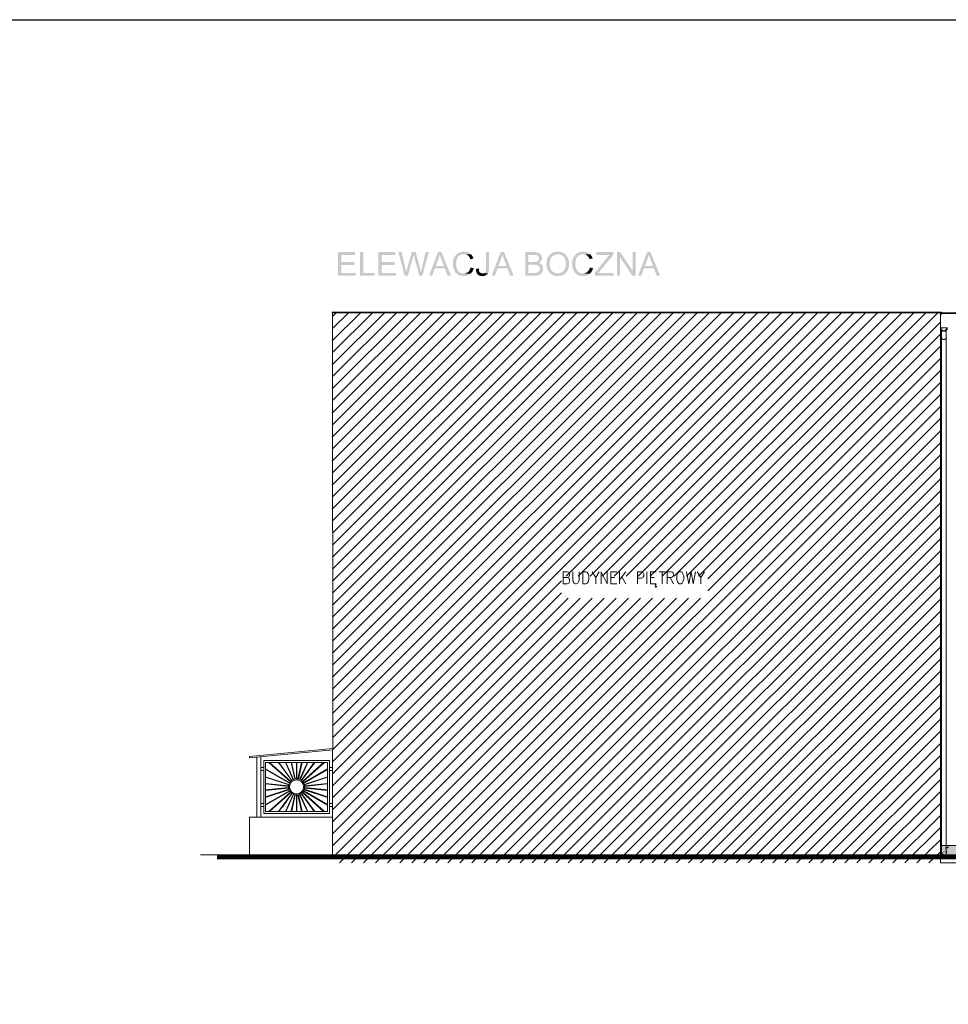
# Model space of a CAD drawing. Header units: millimetres. Extents: x -14047 to 49934, y -21523 to 14989.
# Tile 399 of 580: x 18636 to 20601, y 12149 to 14232. Entities that reach past the tile are written whole.
import ezdxf

# ---------------------------------------------------------------- set-up
doc = ezdxf.new("R2010")
doc.units = ezdxf.units.MM
doc.layers.get('Defpoints').update_dxf_attribs({"color": 252})
doc.layers.add('C00-00-00', color=7, linetype='Continuous')
for name, color, linetype, true_color in [('C76-76-76', 7, 'Continuous', 0x767676), ('C98-98-98', 7, 'Continuous', 0x989898), ('C9C-9C-9C', 7, 'Continuous', 0x9c9c9c)]:
    doc.layers.add(name, color=color, linetype=linetype, true_color=true_color)

msp = doc.modelspace()

# ---------------------------------------------------------------- hatches: boundary and pattern name
at = {"layer": 'C00-00-00'}
h = msp.add_hatch(color=256, dxfattribs=at)
h.dxf.hatch_style = 2
h.paths.add_polyline_path([(19345.811, 13740.577), (19309.828, 13740.577), (19309.828, 13690.624), (19347.081, 13690.624), (19347.081, 13696.551), (19316.601, 13696.551), (19316.601, 13713.484), (19344.118, 13713.484), (19344.118, 13719.411), (19316.601, 13719.411), (19316.601, 13734.651), (19345.811, 13734.651)])
h = msp.add_hatch(color=256, dxfattribs=at)
h.dxf.hatch_style = 2
h.paths.add_polyline_path([(19363.168, 13740.577), (19356.394, 13740.577), (19356.394, 13690.624), (19387.721, 13690.624), (19387.721, 13696.551), (19363.168, 13696.551)])
h = msp.add_hatch(color=256, dxfattribs=at)
h.dxf.hatch_style = 2
h.paths.add_polyline_path([(19431.324, 13740.577), (19395.341, 13740.577), (19395.341, 13690.624), (19432.594, 13690.624), (19432.594, 13696.551), (19402.114, 13696.551), (19402.114, 13713.484), (19429.631, 13713.484), (19429.631, 13719.411), (19402.114, 13719.411), (19402.114, 13734.651), (19431.324, 13734.651)])
h = msp.add_hatch(color=256, dxfattribs=at)
h.dxf.hatch_style = 2
h.paths.add_polyline_path([(19444.448, 13740.577), (19437.674, 13740.577), (19450.798, 13690.624), (19454.184, 13697.821), (19454.184, 13698.244), (19453.761, 13699.514), (19453.761, 13701.207), (19453.338, 13702.477), (19452.914, 13703.747), (19452.914, 13705.017), (19452.491, 13706.287), (19452.068, 13707.981)])
h = msp.add_hatch(color=256, dxfattribs=at)
h.dxf.hatch_style = 2
h.paths.add_polyline_path([(19474.081, 13740.577), (19466.038, 13740.577), (19456.301, 13706.711), (19456.301, 13705.864), (19455.878, 13704.594), (19455.454, 13703.324), (19455.031, 13701.631), (19454.608, 13699.937), (19454.184, 13697.821), (19450.798, 13690.624), (19457.571, 13690.624), (19468.154, 13728.724), (19468.578, 13729.147), (19468.578, 13730.417), (19469.001, 13731.687), (19469.424, 13732.957), (19469.848, 13734.651)])
h = msp.add_hatch(color=256, dxfattribs=at)
h.dxf.hatch_style = 2
h.paths.add_polyline_path([(19474.081, 13740.577), (19469.848, 13734.651), (19469.848, 13733.381), (19470.271, 13732.534), (19470.694, 13730.841), (19471.541, 13728.724), (19481.701, 13690.624), (19485.088, 13697.821), (19484.664, 13699.091), (19484.664, 13700.361), (19484.241, 13701.631), (19484.241, 13702.901), (19483.818, 13704.171), (19483.394, 13705.441), (19483.394, 13706.711), (19482.971, 13708.404), (19482.548, 13709.674), (19482.124, 13710.944), (19481.701, 13712.637), (19481.701, 13713.907), (19481.278, 13715.177)])
h = msp.add_hatch(color=256, dxfattribs=at)
h.dxf.hatch_style = 2
h.paths.add_polyline_path([(19502.021, 13740.577), (19495.248, 13740.577), (19487.628, 13708.404), (19487.204, 13707.134), (19486.781, 13705.441), (19486.358, 13704.171), (19485.934, 13702.477), (19485.934, 13701.207), (19485.511, 13699.937), (19485.088, 13698.667), (19485.088, 13697.821), (19481.701, 13690.624), (19488.474, 13690.624)])
h = msp.add_hatch(color=256, dxfattribs=at)
h.dxf.hatch_style = 2
h.paths.add_polyline_path([(19528.691, 13740.577), (19521.494, 13740.577), (19502.444, 13690.624), (19509.218, 13690.624), (19514.721, 13705.864), (19535.888, 13705.864), (19516.838, 13711.367), (19522.341, 13725.761), (19522.341, 13726.184), (19522.764, 13727.454), (19523.188, 13728.724), (19523.611, 13729.994), (19524.034, 13731.264), (19524.458, 13732.534), (19524.881, 13734.227), (19524.881, 13735.497)])
h = msp.add_hatch(color=256, dxfattribs=at)
h.dxf.hatch_style = 2
h.paths.add_polyline_path([(19528.691, 13740.577), (19524.881, 13735.497), (19525.304, 13734.227), (19525.728, 13733.381), (19526.151, 13732.111), (19526.574, 13730.841), (19526.998, 13729.571), (19527.421, 13727.877), (19527.844, 13726.607), (19528.691, 13724.914), (19533.771, 13711.367), (19516.838, 13711.367), (19535.888, 13705.864), (19541.814, 13690.624), (19549.011, 13690.624)])
h = msp.add_hatch(color=256, dxfattribs=at)
h.dxf.hatch_style = 2
h.paths.add_polyline_path([(19576.528, 13741.424), (19573.564, 13741.424), (19571.871, 13741.001), (19570.601, 13741.001), (19569.331, 13740.577), (19568.061, 13740.154), (19566.791, 13739.731), (19565.521, 13739.307), (19564.251, 13738.461), (19562.981, 13737.614), (19562.134, 13736.767), (19560.864, 13735.921), (19560.018, 13735.074), (19559.171, 13734.227), (19558.324, 13733.381), (19557.478, 13732.111), (19556.631, 13730.841), (19555.784, 13729.571), (19555.361, 13728.301), (19554.938, 13727.031), (19554.514, 13725.761), (19554.091, 13724.491), (19553.668, 13723.221), (19553.244, 13721.951), (19553.244, 13720.257), (19552.821, 13718.987), (19552.821, 13713.061), (19553.244, 13711.791), (19553.244, 13710.521), (19553.668, 13709.251), (19553.668, 13707.557), (19554.091, 13706.287), (19554.514, 13705.017), (19554.938, 13703.747), (19555.784, 13702.477), (19556.208, 13701.207), (19557.054, 13699.937), (19557.478, 13698.667), (19558.324, 13697.397), (19559.171, 13696.551), (19560.018, 13695.704), (19561.288, 13694.857), (19562.134, 13694.011), (19563.404, 13693.164), (19564.251, 13692.317), (19565.521, 13691.894), (19566.791, 13691.471), (19567.638, 13691.047), (19568.908, 13690.624), (19570.601, 13690.201), (19571.871, 13690.201), (19573.141, 13689.777), (19578.644, 13689.777), (19579.914, 13690.201), (19581.184, 13690.201), (19582.454, 13690.624), (19583.724, 13691.047), (19584.994, 13691.471), (19586.264, 13691.894), (19587.534, 13692.741), (19588.804, 13693.164), (19589.651, 13694.011), (19590.498, 13694.857), (19575.681, 13695.281), (19575.258, 13695.281), (19573.988, 13695.704), (19572.294, 13695.704), (19571.024, 13696.127), (19569.754, 13696.551), (19568.484, 13696.974), (19567.214, 13697.821), (19566.368, 13698.244), (19565.521, 13699.091), (19564.674, 13700.361), (19563.828, 13701.207), (19562.981, 13702.477), (19562.134, 13703.747), (19561.711, 13705.017), (19561.288, 13706.287), (19560.864, 13707.557), (19560.441, 13708.827), (19560.018, 13710.097), (19560.018, 13713.061), (19559.594, 13714.331), (19559.594, 13716.024), (19559.594, 13717.717), (19560.018, 13718.987), (19560.018, 13720.257), (19560.441, 13721.527), (19560.441, 13722.797), (19560.864, 13724.491), (19561.288, 13725.761), (19561.711, 13726.607), (19562.134, 13727.877), (19562.981, 13729.147), (19563.828, 13730.417), (19564.674, 13731.264), (19565.521, 13732.111), (19566.791, 13732.957), (19567.214, 13733.381), (19568.484, 13734.227), (19569.331, 13734.651), (19570.601, 13735.074), (19571.871, 13735.497), (19573.564, 13735.497), (19574.834, 13735.921), (19591.344, 13735.921), (19590.074, 13736.767), (19589.228, 13737.614), (19588.381, 13738.461), (19587.111, 13738.884), (19585.841, 13739.731), (19584.994, 13740.154), (19583.724, 13740.577), (19582.031, 13741.001), (19580.761, 13741.001), (19579.491, 13741.424), (19578.221, 13741.424)])
h = msp.add_hatch(color=256, dxfattribs=at)
h.dxf.hatch_style = 2
h.paths.add_polyline_path([(19591.344, 13735.921), (19576.528, 13735.921), (19576.951, 13735.921), (19578.644, 13735.497), (19579.914, 13735.497), (19581.184, 13735.074), (19582.454, 13734.651), (19583.724, 13734.227), (19584.571, 13733.381), (19585.418, 13732.534), (19586.264, 13731.687), (19587.111, 13730.841), (19587.958, 13729.571), (19588.804, 13728.301), (19589.228, 13727.031), (19589.651, 13725.337), (19596.424, 13727.031), (19596.001, 13727.877), (19595.578, 13729.147), (19595.154, 13730.417), (19594.308, 13731.687), (19593.461, 13732.957), (19593.038, 13733.804), (19592.191, 13735.074)])
h = msp.add_hatch(color=256, dxfattribs=at)
h.dxf.hatch_style = 2
h.paths.add_polyline_path([(19629.444, 13740.577), (19622.671, 13740.577), (19622.671, 13702.054), (19622.248, 13700.784), (19621.824, 13699.937), (19621.401, 13698.667), (19620.554, 13697.821), (19619.708, 13696.974), (19619.284, 13696.551), (19618.014, 13696.127), (19616.744, 13695.704), (19615.051, 13695.704), (19627.328, 13695.704), (19627.751, 13696.974), (19628.174, 13698.244), (19628.598, 13699.091), (19629.021, 13700.361), (19629.021, 13703.324), (19629.444, 13705.017), (19629.444, 13706.711)])
h = msp.add_hatch(color=256, dxfattribs=at)
h.dxf.hatch_style = 2
h.paths.add_polyline_path([(19661.194, 13740.577), (19653.998, 13740.577), (19634.948, 13690.624), (19641.721, 13690.624), (19647.224, 13705.864), (19668.391, 13705.864), (19649.341, 13711.367), (19654.844, 13725.761), (19654.844, 13726.184), (19655.268, 13727.454), (19655.691, 13728.724), (19656.114, 13729.994), (19656.538, 13731.264), (19656.961, 13732.534), (19657.384, 13734.227), (19657.384, 13735.497)])
h = msp.add_hatch(color=256, dxfattribs=at)
h.dxf.hatch_style = 2
h.paths.add_polyline_path([(19661.194, 13740.577), (19657.384, 13735.497), (19657.808, 13734.227), (19658.231, 13733.381), (19658.654, 13732.111), (19659.078, 13730.841), (19659.501, 13729.571), (19659.924, 13727.877), (19660.348, 13726.607), (19661.194, 13724.914), (19666.274, 13711.367), (19649.341, 13711.367), (19668.391, 13705.864), (19674.318, 13690.624), (19681.514, 13690.624)])
h = msp.add_hatch(color=256, dxfattribs=at)
h.dxf.hatch_style = 2
h.paths.add_polyline_path([(19724.694, 13740.577), (19706.068, 13740.577), (19706.068, 13690.624), (19729.351, 13690.624), (19731.044, 13691.047), (19731.891, 13691.047), (19733.161, 13691.471), (19734.008, 13691.471), (19735.278, 13691.894), (19736.548, 13692.741), (19737.818, 13693.164), (19738.664, 13694.011), (19739.088, 13694.011), (19739.934, 13695.281), (19740.781, 13696.127), (19712.841, 13696.551), (19712.841, 13713.907), (19740.358, 13713.907), (19739.511, 13714.754), (19738.241, 13715.601), (19736.971, 13716.024), (19735.701, 13716.871), (19734.431, 13717.294), (19734.854, 13717.294), (19736.124, 13718.141), (19736.971, 13718.987), (19712.841, 13719.834), (19712.841, 13734.651), (19739.088, 13734.651), (19738.241, 13735.921), (19737.394, 13736.767), (19736.548, 13737.614), (19735.278, 13738.461), (19734.008, 13739.307), (19733.161, 13739.307), (19731.891, 13739.731), (19730.621, 13740.154), (19729.351, 13740.154), (19728.081, 13740.577), (19726.388, 13740.577)])
h = msp.add_hatch(color=256, dxfattribs=at)
h.dxf.hatch_style = 2
h.paths.add_polyline_path([(19739.088, 13734.651), (19722.578, 13734.651), (19728.504, 13734.651), (19729.351, 13734.227), (19730.198, 13734.227), (19730.621, 13733.804), (19731.891, 13733.381), (19732.738, 13732.534), (19733.584, 13731.264), (19734.008, 13730.841), (19734.431, 13729.994), (19734.854, 13728.301), (19734.854, 13724.914), (19734.431, 13723.644), (19733.584, 13722.797), (19733.161, 13722.374), (19732.314, 13721.527), (19731.044, 13720.681), (19729.774, 13720.257), (19729.351, 13720.257), (19728.081, 13719.834), (19712.841, 13719.834), (19736.971, 13718.987), (19738.241, 13719.834), (19739.088, 13720.681), (19739.511, 13721.951), (19740.358, 13722.797), (19740.781, 13724.067), (19741.204, 13725.337), (19741.204, 13726.607), (19741.628, 13727.877), (19741.204, 13729.147), (19741.204, 13730.841), (19740.781, 13732.111), (19740.358, 13733.381), (19739.511, 13734.651)])
h = msp.add_hatch(color=256, dxfattribs=at)
h.dxf.hatch_style = 2
h.paths.add_polyline_path([(19759.408, 13736.344), (19758.561, 13735.497), (19757.714, 13734.651), (19757.291, 13733.804), (19756.444, 13732.957), (19755.598, 13732.111), (19754.751, 13730.841), (19754.328, 13729.994), (19753.481, 13728.724), (19753.058, 13727.454), (19752.634, 13726.184), (19752.211, 13724.914), (19751.788, 13723.644), (19751.788, 13722.374), (19751.364, 13721.104), (19751.364, 13719.411), (19750.941, 13718.141), (19750.941, 13711.791), (19751.364, 13710.521), (19751.364, 13708.827), (19751.788, 13707.557), (19752.211, 13706.287), (19752.634, 13705.017), (19753.058, 13703.747), (19753.904, 13702.477), (19753.904, 13702.054), (19754.751, 13700.784), (19755.174, 13699.937), (19756.021, 13698.667), (19756.868, 13697.397), (19758.138, 13696.551), (19758.984, 13695.704), (19759.831, 13694.857), (19774.648, 13695.281), (19773.378, 13695.704), (19771.684, 13695.704), (19770.414, 13696.127), (19769.144, 13696.127), (19767.874, 13696.974), (19767.028, 13697.397), (19765.758, 13697.821), (19764.488, 13698.667), (19763.641, 13699.514), (19762.794, 13700.784), (19762.371, 13701.207), (19761.524, 13702.054), (19760.678, 13702.901), (19760.254, 13704.171), (19759.408, 13705.017), (19758.984, 13706.287), (19758.561, 13707.557), (19758.561, 13708.827), (19758.138, 13710.521), (19757.714, 13711.791), (19757.714, 13718.141), (19758.138, 13719.411), (19758.138, 13721.104), (19758.561, 13722.374), (19758.984, 13723.644), (19759.408, 13724.914), (19759.831, 13726.184), (19760.254, 13727.454), (19760.678, 13728.301), (19761.524, 13729.147), (19761.948, 13730.417), (19762.794, 13730.841), (19763.641, 13731.687), (19764.911, 13732.534), (19765.758, 13733.381), (19767.028, 13734.227), (19768.298, 13734.651), (19769.568, 13735.074), (19770.838, 13735.497), (19772.108, 13735.497), (19773.378, 13735.921), (19775.071, 13735.921)])
h = msp.add_hatch(color=256, dxfattribs=at)
h.dxf.hatch_style = 2
h.paths.add_polyline_path([(19775.071, 13741.424), (19771.684, 13741.424), (19770.414, 13741.001), (19769.144, 13741.001), (19767.451, 13740.577), (19766.181, 13740.154), (19765.334, 13739.731), (19764.064, 13739.307), (19762.794, 13738.461), (19761.524, 13738.037), (19760.678, 13737.191), (19759.408, 13736.344), (19775.071, 13735.921), (19776.341, 13735.921), (19777.611, 13735.497), (19778.881, 13735.497), (19780.151, 13735.074), (19781.421, 13734.651), (19782.691, 13733.804), (19783.961, 13733.381), (19784.808, 13732.534), (19786.078, 13731.687), (19786.924, 13730.841), (19787.771, 13729.994), (19788.618, 13728.724), (19789.041, 13727.454), (19789.888, 13726.184), (19790.311, 13725.337), (19790.734, 13724.067), (19791.158, 13722.797), (19791.581, 13721.527), (19791.581, 13719.834), (19792.004, 13718.564), (19792.004, 13712.637), (19791.581, 13711.367), (19791.581, 13709.674), (19791.158, 13708.404), (19790.734, 13707.134), (19790.311, 13705.864), (19789.888, 13704.594), (19789.464, 13703.747), (19788.618, 13702.477), (19787.771, 13701.631), (19786.924, 13700.784), (19786.924, 13700.361), (19786.078, 13699.514), (19784.808, 13698.667), (19783.961, 13697.821), (19782.691, 13697.397), (19781.421, 13696.551), (19780.151, 13696.127), (19778.881, 13695.704), (19777.611, 13695.704), (19776.341, 13695.281), (19774.648, 13695.281), (19759.831, 13694.857), (19761.101, 13694.011), (19762.371, 13693.164), (19762.794, 13692.741), (19764.064, 13692.317), (19765.334, 13691.471), (19766.604, 13691.047), (19767.874, 13690.624), (19769.144, 13690.201), (19770.414, 13690.201), (19772.108, 13689.777), (19778.034, 13689.777), (19779.304, 13690.201), (19780.574, 13690.624), (19781.844, 13690.624), (19783.114, 13691.047), (19784.384, 13691.471), (19785.654, 13692.317), (19786.924, 13692.741), (19787.348, 13693.164), (19788.618, 13694.011), (19789.464, 13694.434), (19790.734, 13695.281), (19791.581, 13696.551), (19792.428, 13697.397), (19793.274, 13698.244), (19794.121, 13699.514), (19794.968, 13700.784), (19795.814, 13702.054), (19796.238, 13703.324), (19797.084, 13704.594), (19797.508, 13705.864), (19797.508, 13707.134), (19797.931, 13708.404), (19798.354, 13709.674), (19798.354, 13711.367), (19798.778, 13712.637), (19798.778, 13715.601), (19798.778, 13718.564), (19798.354, 13719.834), (19798.354, 13721.527), (19797.931, 13722.797), (19797.508, 13724.067), (19797.508, 13725.337), (19797.084, 13726.607), (19796.238, 13727.877), (19795.814, 13729.147), (19795.814, 13729.571), (19794.968, 13730.417), (19794.121, 13731.687), (19793.274, 13732.957), (19792.428, 13733.804), (19791.581, 13735.074), (19790.734, 13735.921), (19789.464, 13736.767), (19788.618, 13737.614), (19787.348, 13738.037), (19786.924, 13738.461), (19785.654, 13739.307), (19784.384, 13739.731), (19783.114, 13740.154), (19781.844, 13740.577), (19780.574, 13741.001), (19779.304, 13741.001), (19777.611, 13741.424), (19776.341, 13741.424)])
h = msp.add_hatch(color=256, dxfattribs=at)
h.dxf.hatch_style = 2
h.paths.add_polyline_path([(19828.834, 13741.424), (19825.871, 13741.424), (19824.178, 13741.001), (19822.908, 13741.001), (19821.638, 13740.577), (19820.368, 13740.154), (19819.098, 13739.731), (19817.828, 13739.307), (19816.558, 13738.461), (19815.288, 13737.614), (19814.441, 13736.767), (19813.171, 13735.921), (19812.324, 13735.074), (19811.478, 13734.227), (19810.631, 13733.381), (19809.784, 13732.111), (19808.938, 13730.841), (19808.091, 13729.571), (19807.668, 13728.301), (19807.244, 13727.031), (19806.821, 13725.761), (19806.398, 13724.491), (19805.974, 13723.221), (19805.551, 13721.951), (19805.551, 13720.257), (19805.128, 13718.987), (19805.128, 13713.061), (19805.551, 13711.791), (19805.551, 13710.521), (19805.974, 13709.251), (19805.974, 13707.557), (19806.398, 13706.287), (19806.821, 13705.017), (19807.244, 13703.747), (19808.091, 13702.477), (19808.514, 13701.207), (19809.361, 13699.937), (19809.784, 13698.667), (19810.631, 13697.397), (19811.478, 13696.551), (19812.324, 13695.704), (19813.594, 13694.857), (19814.441, 13694.011), (19815.711, 13693.164), (19816.558, 13692.317), (19817.828, 13691.894), (19819.098, 13691.471), (19819.944, 13691.047), (19821.214, 13690.624), (19822.908, 13690.201), (19824.178, 13690.201), (19825.448, 13689.777), (19830.951, 13689.777), (19832.221, 13690.201), (19833.491, 13690.201), (19834.761, 13690.624), (19836.031, 13691.047), (19837.301, 13691.471), (19838.571, 13691.894), (19839.841, 13692.741), (19841.111, 13693.164), (19841.958, 13694.011), (19842.804, 13694.857), (19827.988, 13695.281), (19827.564, 13695.281), (19826.294, 13695.704), (19824.601, 13695.704), (19823.331, 13696.127), (19822.061, 13696.551), (19820.791, 13696.974), (19819.521, 13697.821), (19818.674, 13698.244), (19817.828, 13699.091), (19816.981, 13700.361), (19816.134, 13701.207), (19815.288, 13702.477), (19814.441, 13703.747), (19814.018, 13705.017), (19813.594, 13706.287), (19813.171, 13707.557), (19812.748, 13708.827), (19812.324, 13710.097), (19812.324, 13713.061), (19811.901, 13714.331), (19811.901, 13716.024), (19811.901, 13717.717), (19812.324, 13718.987), (19812.324, 13720.257), (19812.748, 13721.527), (19812.748, 13722.797), (19813.171, 13724.491), (19813.594, 13725.761), (19814.018, 13726.607), (19814.441, 13727.877), (19815.288, 13729.147), (19816.134, 13730.417), (19816.981, 13731.264), (19817.828, 13732.111), (19819.098, 13732.957), (19819.521, 13733.381), (19820.791, 13734.227), (19821.638, 13734.651), (19822.908, 13735.074), (19824.178, 13735.497), (19825.871, 13735.497), (19827.141, 13735.921), (19843.651, 13735.921), (19842.381, 13736.767), (19841.534, 13737.614), (19840.688, 13738.461), (19839.418, 13738.884), (19838.148, 13739.731), (19837.301, 13740.154), (19836.031, 13740.577), (19834.338, 13741.001), (19833.068, 13741.001), (19831.798, 13741.424), (19830.528, 13741.424)])
h = msp.add_hatch(color=256, dxfattribs=at)
h.dxf.hatch_style = 2
h.paths.add_polyline_path([(19843.651, 13735.921), (19828.834, 13735.921), (19829.258, 13735.921), (19830.951, 13735.497), (19832.221, 13735.497), (19833.491, 13735.074), (19834.761, 13734.651), (19836.031, 13734.227), (19836.878, 13733.381), (19837.724, 13732.534), (19838.571, 13731.687), (19839.418, 13730.841), (19840.264, 13729.571), (19841.111, 13728.301), (19841.534, 13727.031), (19841.958, 13725.337), (19848.731, 13727.031), (19848.308, 13727.877), (19847.884, 13729.147), (19847.461, 13730.417), (19846.614, 13731.687), (19845.768, 13732.957), (19845.344, 13733.804), (19844.498, 13735.074)])
h = msp.add_hatch(color=256, dxfattribs=at)
h.dxf.hatch_style = 2
h.paths.add_polyline_path([(19892.334, 13740.577), (19856.351, 13740.577), (19856.351, 13734.651), (19884.291, 13734.651), (19883.868, 13734.227), (19883.021, 13732.957), (19881.751, 13732.111), (19880.904, 13731.264), (19880.058, 13729.994), (19879.211, 13728.724), (19853.388, 13696.974), (19853.388, 13690.624), (19893.181, 13690.624), (19893.181, 13696.551), (19861.008, 13696.551), (19863.971, 13699.937), (19892.334, 13734.651)])
h = msp.add_hatch(color=256, dxfattribs=at)
h.dxf.hatch_style = 2
h.paths.add_polyline_path([(19906.728, 13740.577), (19899.954, 13740.577), (19899.954, 13690.624), (19906.304, 13690.624), (19906.304, 13729.994)])
h = msp.add_hatch(color=256, dxfattribs=at)
h.dxf.hatch_style = 2
h.paths.add_polyline_path([(19906.728, 13740.577), (19906.304, 13729.994), (19932.551, 13690.624), (19932.974, 13701.207)])
h = msp.add_hatch(color=256, dxfattribs=at)
h.dxf.hatch_style = 2
h.paths.add_polyline_path([(19939.324, 13740.577), (19932.974, 13740.577), (19932.974, 13701.207), (19932.551, 13690.624), (19939.324, 13690.624)])
h = msp.add_hatch(color=256, dxfattribs=at)
h.dxf.hatch_style = 2
h.paths.add_polyline_path([(19971.074, 13740.577), (19963.878, 13740.577), (19944.828, 13690.624), (19951.601, 13690.624), (19957.104, 13705.864), (19978.271, 13705.864), (19959.221, 13711.367), (19964.724, 13725.761), (19964.724, 13726.184), (19965.148, 13727.454), (19965.571, 13728.724), (19965.994, 13729.994), (19966.418, 13731.264), (19966.841, 13732.534), (19967.264, 13734.227), (19967.264, 13735.497)])
h = msp.add_hatch(color=256, dxfattribs=at)
h.dxf.hatch_style = 2
h.paths.add_polyline_path([(19971.074, 13740.577), (19967.264, 13735.497), (19967.688, 13734.227), (19968.111, 13733.381), (19968.534, 13732.111), (19968.958, 13730.841), (19969.381, 13729.571), (19969.804, 13727.877), (19970.228, 13726.607), (19971.074, 13724.914), (19976.154, 13711.367), (19959.221, 13711.367), (19978.271, 13705.864), (19984.198, 13690.624), (19991.394, 13690.624)])
h = msp.add_hatch(color=256, dxfattribs=at)
h.dxf.hatch_style = 2
h.paths.add_polyline_path([(19740.358, 13713.907), (19724.271, 13713.907), (19725.118, 13713.907), (19726.388, 13713.484), (19729.351, 13713.484), (19730.621, 13713.061), (19731.468, 13713.061), (19732.314, 13712.637), (19733.584, 13711.791), (19734.854, 13710.944), (19735.701, 13710.097), (19736.124, 13709.251), (19736.548, 13707.981), (19736.971, 13706.711), (19736.971, 13705.017), (19736.971, 13703.324), (19736.548, 13702.054), (19736.124, 13700.784), (19735.278, 13699.937), (19734.431, 13699.091), (19733.584, 13698.244), (19732.314, 13697.397), (19731.044, 13696.974), (19729.774, 13696.974), (19729.351, 13696.551), (19712.841, 13696.551), (19740.781, 13696.127), (19741.628, 13697.397), (19742.474, 13698.667), (19742.898, 13699.514), (19743.321, 13701.207), (19743.744, 13702.477), (19743.744, 13707.981), (19743.321, 13709.251), (19742.898, 13710.521), (19742.051, 13711.791), (19741.628, 13712.637), (19741.204, 13713.061)])
h = msp.add_hatch(color=256, dxfattribs=at)
h.dxf.hatch_style = 2
h.paths.add_polyline_path([(19590.498, 13707.981), (19590.074, 13706.287), (19589.651, 13705.017), (19589.228, 13703.747), (19588.381, 13702.477), (19587.958, 13701.631), (19587.111, 13700.361), (19586.264, 13699.514), (19585.418, 13698.667), (19584.994, 13698.244), (19583.724, 13697.397), (19582.454, 13696.974), (19581.184, 13696.551), (19579.914, 13696.127), (19578.644, 13695.704), (19577.374, 13695.281), (19575.681, 13695.281), (19590.498, 13694.857), (19591.344, 13695.704), (19592.191, 13696.551), (19593.038, 13697.397), (19593.884, 13698.667), (19594.308, 13699.937), (19595.154, 13700.784), (19595.578, 13702.477), (19596.424, 13703.747), (19596.848, 13705.017), (19597.271, 13706.287)])
h = msp.add_hatch(color=256, dxfattribs=at)
h.dxf.hatch_style = 2
h.paths.add_polyline_path([(19607.854, 13705.441), (19601.928, 13705.017), (19601.928, 13700.361), (19602.351, 13699.091), (19602.774, 13697.821), (19603.198, 13696.551), (19603.621, 13695.281), (19604.468, 13694.434), (19605.314, 13693.587), (19605.314, 13693.164), (19606.161, 13692.317), (19607.431, 13691.894), (19608.278, 13691.047), (19609.548, 13690.624), (19610.818, 13690.201), (19612.088, 13690.201), (19613.781, 13689.777), (19618.014, 13689.777), (19619.284, 13690.201), (19620.554, 13690.624), (19621.824, 13691.047), (19623.094, 13691.471), (19623.518, 13691.894), (19624.364, 13692.741), (19625.634, 13693.587), (19626.481, 13694.434), (19627.328, 13695.704), (19613.358, 13695.704), (19612.088, 13696.127), (19610.818, 13696.974), (19609.971, 13697.821), (19609.124, 13698.667), (19608.701, 13699.514), (19608.278, 13700.784), (19608.278, 13702.054), (19607.854, 13703.747)])
h = msp.add_hatch(color=256, dxfattribs=at)
h.dxf.hatch_style = 2
h.paths.add_polyline_path([(19842.804, 13707.981), (19842.381, 13706.287), (19841.958, 13705.017), (19841.534, 13703.747), (19840.688, 13702.477), (19840.264, 13701.631), (19839.418, 13700.361), (19838.571, 13699.514), (19837.724, 13698.667), (19837.301, 13698.244), (19836.031, 13697.397), (19834.761, 13696.974), (19833.491, 13696.551), (19832.221, 13696.127), (19830.951, 13695.704), (19829.681, 13695.281), (19827.988, 13695.281), (19842.804, 13694.857), (19843.651, 13695.704), (19844.498, 13696.551), (19845.344, 13697.397), (19846.191, 13698.667), (19846.614, 13699.937), (19847.461, 13700.784), (19847.884, 13702.477), (19848.731, 13703.747), (19849.154, 13705.017), (19849.578, 13706.287)])
at = {"layer": 'C9C-9C-9C'}
h = msp.add_hatch(color=256, dxfattribs=at)
h.dxf.hatch_style = 2
h.paths.add_polyline_path([(20584.484, 12484.547), (22216.434, 12464.651), (20584.484, 12464.651)])
h = msp.add_hatch(color=256, dxfattribs=at)
h.dxf.hatch_style = 2
h.paths.add_polyline_path([(20584.484, 12484.547), (22216.434, 12484.547), (22216.434, 12464.651)])

# ---------------------------------------------------------------- linework, layer by layer
at = {"layer": 'C00-00-00', "lineweight": 0}
for points in [[(19298.398, 13613.154), (19298.821, 12687.324)], [(20584.484, 12447.717), (20584.484, 13611.884), (19298.398, 13611.884)], [(20584.484, 13580.134), (20599.301, 13580.134)], [(20584.484, 13580.134), (20584.908, 13577.171), (20586.601, 13575.054), (20588.718, 13573.361), (20591.681, 13572.937), (20594.644, 13573.361), (20596.761, 13575.054), (20598.454, 13577.171), (20598.878, 13580.134)], [(20585.331, 13580.134), (20585.754, 13577.171), (20587.871, 13575.054), (20590.411, 13573.784), (20592.951, 13573.784), (20595.491, 13575.054), (20597.608, 13577.171), (20598.031, 13580.134)], [(20586.601, 13574.631), (20586.601, 12464.651)], [(20596.761, 13574.631), (20596.761, 12464.651)], [(20587.024, 13558.967), (20588.294, 13556.851), (20590.411, 13555.581), (20592.951, 13555.581), (20595.068, 13556.851), (20596.338, 13558.544)], [(19786.501, 13038.691), (19786.501, 13063.667), (19794.968, 13063.667), (19797.931, 13062.821), (19798.778, 13061.551), (19799.624, 13059.011), (19799.624, 13056.471), (19798.778, 13054.354), (19797.931, 13053.084), (19794.968, 13051.814), (19786.501, 13051.814)], [(19794.968, 13051.814), (19797.931, 13050.544), (19798.778, 13049.697), (19799.624, 13047.157), (19799.624, 13043.771), (19798.778, 13041.231), (19797.931, 13039.961), (19794.968, 13038.691), (19786.501, 13038.691)], [(19806.398, 13063.667), (19806.398, 13045.887), (19807.244, 13042.501), (19809.361, 13039.961), (19812.324, 13038.691), (19814.018, 13038.691), (19816.981, 13039.961), (19818.674, 13042.501), (19819.944, 13045.887), (19819.944, 13063.667)], [(19847.461, 13063.667), (19855.081, 13051.814), (19862.701, 13063.667)], [(19855.081, 13051.814), (19855.081, 13038.691)], [(19866.511, 13038.691), (19866.511, 13063.667), (19879.634, 13038.691), (19879.634, 13063.667)], [(19887.254, 13038.691), (19887.254, 13063.667), (19899.531, 13063.667)], [(19887.254, 13051.814), (19894.874, 13051.814)], [(19905.458, 13038.691), (19905.458, 13063.667)], [(19918.581, 13063.667), (19905.458, 13047.157)], [(19910.114, 13053.084), (19918.581, 13038.691)], [(19943.558, 13038.691), (19943.558, 13063.667), (19952.024, 13063.667), (19954.988, 13062.821), (19955.834, 13061.551), (19956.681, 13059.011), (19956.681, 13055.624), (19955.834, 13053.084), (19954.988, 13051.814), (19952.024, 13050.544), (19943.558, 13050.544)], [(19963.454, 13038.691), (19963.454, 13063.667)], [(19971.074, 13038.691), (19971.074, 13063.667), (19983.351, 13063.667)], [(19971.074, 13051.814), (19978.694, 13051.814)], [(19989.278, 13063.667), (20002.401, 13063.667)], [(19996.051, 13063.667), (19996.051, 13038.691)], [(20006.211, 13038.691), (20006.211, 13063.667), (20015.101, 13063.667), (20017.641, 13062.821), (20018.911, 13061.551), (20019.758, 13059.011), (20019.758, 13056.471), (20018.911, 13054.354), (20017.641, 13053.084), (20015.101, 13051.814), (20006.211, 13051.814)], [(20012.984, 13051.814), (20019.758, 13038.691)], [(20047.274, 13063.667), (20051.931, 13038.691), (20057.011, 13063.667), (20061.668, 13038.691), (20066.324, 13063.667)], [(20070.134, 13063.667), (20077.754, 13051.814), (20085.374, 13063.667)], [(20077.754, 13051.814), (20077.754, 13038.691)], [(19887.254, 13038.691), (19899.531, 13038.691)], [(19971.074, 13038.691), (19983.351, 13038.691), (19981.658, 13036.574), (19980.811, 13034.034), (19980.811, 13032.764), (19981.658, 13031.494), (19982.504, 13031.494), (19983.351, 13032.341), (19984.621, 13033.611)], [(20584.484, 12843.534), (20586.601, 12843.534)], [(20586.601, 12779.611), (20584.484, 12779.611)], [(19298.398, 12687.324), (19298.398, 12464.651)], [(19122.291, 12464.651), (19122.291, 12544.661), (19298.398, 12544.661)], [(20586.601, 12492.591), (20584.484, 12492.591)], [(23585.918, 12464.651), (19018.998, 12464.651)], [(23439.868, 12464.651), (19054.134, 12464.651)], [(23439.868, 12462.534), (19054.134, 12462.534)], [(23439.868, 12460.841), (19054.134, 12460.841)], [(23439.868, 12458.724), (19054.134, 12458.724)], [(23439.868, 12456.607), (19054.134, 12456.607)]]:
    msp.add_lwpolyline(points, dxfattribs=at)
for points in [[(19827.564, 13038.691), (19827.564, 13063.667), (19833.914, 13063.667), (19836.878, 13062.821), (19838.994, 13060.281), (19839.841, 13057.741), (19840.688, 13054.354), (19840.688, 13048.427), (19839.841, 13044.617), (19838.994, 13042.501), (19836.878, 13039.961), (19833.914, 13038.691)], [(20032.034, 13063.667), (20030.341, 13062.821), (20028.224, 13060.281), (20027.378, 13057.741), (20026.531, 13054.354), (20026.531, 13048.427), (20027.378, 13044.617), (20028.224, 13042.501), (20030.341, 13039.961), (20032.034, 13038.691), (20035.844, 13038.691), (20037.961, 13039.961), (20039.654, 13042.501), (20040.501, 13044.617), (20041.771, 13048.427), (20041.771, 13054.354), (20040.501, 13057.741), (20039.654, 13060.281), (20037.961, 13062.821), (20035.844, 13063.667)], [(20584.484, 12484.547), (20584.484, 12464.651), (22216.434, 12464.651), (22216.434, 12484.547)]]:
    msp.add_lwpolyline(points, close=True, dxfattribs=at)
at = {"layer": 'C76-76-76', "lineweight": 0}
for points in [[(20586.601, 13608.074), (20586.601, 13613.154), (19296.704, 13613.154), (19298.398, 13613.154)], [(19298.398, 13604.264), (19306.018, 13611.884)], [(19298.398, 13578.864), (19331.841, 13611.884)], [(19298.398, 13553.464), (19357.241, 13611.884)], [(19298.398, 13527.641), (19382.641, 13611.884)], [(19298.398, 13502.241), (19408.041, 13611.884)], [(19298.398, 13476.841), (19433.441, 13611.884)], [(19298.398, 13451.441), (19458.841, 13611.884)], [(19298.398, 13426.041), (19484.241, 13611.884)], [(19298.398, 13400.641), (19510.064, 13611.884)], [(19298.398, 13375.241), (19535.464, 13611.884)], [(19298.398, 13349.417), (19560.864, 13611.884)], [(19298.398, 13324.017), (19586.264, 13611.884)], [(19298.398, 13298.617), (19611.664, 13611.884)], [(19298.398, 13273.217), (19637.064, 13611.884)], [(19298.398, 13247.817), (19662.464, 13611.884)], [(19298.398, 13222.417), (19687.864, 13611.884)], [(19298.398, 13197.017), (19713.688, 13611.884)], [(19298.398, 13171.617), (19739.088, 13611.884)], [(19298.398, 13145.794), (19764.488, 13611.884)], [(19298.398, 13120.394), (19789.888, 13611.884)], [(19298.398, 13094.994), (19815.288, 13611.884)], [(19298.398, 13069.594), (19840.688, 13611.884)], [(19298.398, 13044.194), (19866.088, 13611.884)], [(19298.398, 13018.794), (19891.488, 13611.884)], [(19298.398, 12993.394), (19917.311, 13611.884)], [(19298.398, 12967.994), (19942.711, 13611.884)], [(19298.398, 12942.171), (19968.111, 13611.884)], [(19298.398, 12916.771), (19993.511, 13611.884)], [(19298.398, 12891.371), (20018.911, 13611.884)], [(19298.398, 12865.971), (20044.311, 13611.884)], [(19298.398, 12840.571), (20069.711, 13611.884)], [(19298.398, 12815.171), (20095.534, 13611.884)], [(19298.398, 12789.771), (20120.934, 13611.884)], [(19298.398, 12763.947), (20146.334, 13611.884)], [(19298.398, 12661.924), (20247.934, 13611.884)], [(19298.398, 12636.524), (20273.334, 13611.884)], [(19298.398, 12611.124), (20299.158, 13611.884)], [(19298.398, 12585.724), (20324.558, 13611.884)], [(19298.821, 12738.547), (20171.734, 13611.884)], [(19298.821, 12713.147), (20197.134, 13611.884)], [(19298.821, 12687.747), (20222.534, 13611.884)], [(19792.428, 13054.354), (20349.958, 13611.884)], [(19817.828, 13054.354), (20375.358, 13611.884)], [(19843.651, 13054.354), (20400.758, 13611.884)], [(19869.051, 13054.354), (20426.158, 13611.884)], [(19894.451, 13054.354), (20451.558, 13611.884)], [(19919.851, 13054.354), (20476.958, 13611.884)], [(19945.251, 13054.354), (20502.781, 13611.884)], [(19970.651, 13054.354), (20528.181, 13611.884)], [(19996.051, 13054.354), (20553.581, 13611.884)], [(20021.451, 13054.354), (20578.981, 13611.884)], [(22216.434, 13610.191), (20584.484, 13610.191)], [(20047.274, 13054.354), (20584.484, 13591.987)], [(20072.674, 13054.354), (20584.484, 13566.587)], [(20092.148, 13048.851), (20584.484, 13541.187)], [(20092.148, 13023.451), (20584.484, 13515.364)], [(19542.238, 12447.717), (20584.484, 13489.964)], [(19567.638, 12447.717), (20584.484, 13464.564)], [(19593.038, 12447.717), (20584.484, 13439.164)], [(19618.861, 12447.717), (20584.484, 13413.764)], [(19644.261, 12447.717), (20584.484, 13388.364)], [(19669.661, 12447.717), (20584.484, 13362.541)], [(19695.061, 12447.717), (20584.484, 13337.141)], [(19720.461, 12447.717), (20584.484, 13311.741)], [(19745.861, 12447.717), (20584.484, 13286.341)], [(19771.261, 12447.717), (20584.484, 13260.941)], [(19796.661, 12447.717), (20584.484, 13235.541)], [(19822.484, 12447.717), (20584.484, 13210.141)], [(19847.884, 12447.717), (20584.484, 13184.317)], [(19873.284, 12447.717), (20584.484, 13158.917)], [(19898.684, 12447.717), (20584.484, 13133.517)], [(19924.084, 12447.717), (20584.484, 13108.117)], [(19949.484, 12447.717), (20584.484, 13082.717)], [(19298.398, 12560.324), (19782.691, 13044.617)], [(19974.884, 12447.717), (20584.484, 13057.317)], [(20000.284, 12447.717), (20584.484, 13031.917)], [(19298.398, 12534.924), (19782.691, 13019.217)], [(19298.398, 12509.101), (19797.084, 13008.211)], [(19298.398, 12483.701), (19822.484, 13008.211)], [(19298.398, 12458.301), (19847.884, 13008.211)], [(19313.214, 12447.717), (19873.284, 13008.211)], [(19338.614, 12447.717), (19898.684, 13008.211)], [(19364.014, 12447.717), (19924.508, 13008.211)], [(19389.414, 12447.717), (19949.908, 13008.211)], [(19414.814, 12447.717), (19975.308, 13008.211)], [(19440.638, 12447.717), (20000.708, 13008.211)], [(19466.038, 12447.717), (20026.108, 13008.211)], [(19491.438, 12447.717), (20051.508, 13008.211)], [(19516.838, 12447.717), (20076.908, 13008.211)], [(20026.108, 12447.717), (20584.484, 13006.094)], [(20051.508, 12447.717), (20584.484, 12980.694)], [(20076.908, 12447.717), (20584.484, 12955.294)], [(20102.308, 12447.717), (20584.484, 12929.894)], [(20127.708, 12447.717), (20584.484, 12904.494)], [(20153.108, 12447.717), (20584.484, 12879.094)], [(20178.508, 12447.717), (20584.484, 12853.694)], [(20584.484, 12845.651), (20586.601, 12845.651)], [(20204.331, 12447.717), (20584.484, 12827.871)], [(20229.731, 12447.717), (20584.484, 12802.471)], [(20255.131, 12447.717), (20584.484, 12777.071)], [(20586.601, 12777.917), (20587.024, 12777.917)], [(20586.601, 12770.297), (20586.601, 12777.917)], [(20280.531, 12447.717), (20584.484, 12751.671)], [(20305.931, 12447.717), (20584.484, 12726.271)], [(19298.821, 12690.287), (19122.291, 12672.931), (19122.291, 12669.967)], [(20331.331, 12447.717), (20584.484, 12700.871)], [(19122.291, 12669.967), (19298.821, 12687.324)], [(19138.378, 12544.661), (19138.378, 12671.237)], [(19146.421, 12544.661), (19146.421, 12672.084)], [(20356.731, 12447.717), (20584.484, 12675.047)], [(19152.771, 12649.647), (19145.998, 12649.647)], [(19209.074, 12619.591), (19163.778, 12660.654)], [(19165.048, 12660.654), (19209.921, 12620.437)], [(19209.921, 12620.437), (19165.048, 12660.654)], [(19212.038, 12622.131), (19183.674, 12660.654)], [(19212.461, 12622.554), (19184.944, 12660.654)], [(19215.001, 12623.824), (19198.491, 12660.654)], [(19215.848, 12624.247), (19199.761, 12660.654)], [(19218.388, 12625.094), (19210.768, 12660.654)], [(19219.234, 12625.517), (19211.614, 12660.654)], [(19221.774, 12625.517), (19221.774, 12660.654)], [(19222.621, 12625.517), (19222.621, 12660.654)], [(19225.161, 12625.517), (19232.781, 12660.654)], [(19226.431, 12625.094), (19234.051, 12660.654)], [(19228.548, 12624.247), (19245.058, 12660.654)], [(19229.818, 12623.824), (19245.904, 12660.654)], [(19231.934, 12622.554), (19259.451, 12660.654)], [(19232.781, 12622.131), (19260.721, 12660.654)], [(19234.474, 12620.437), (19279.348, 12660.654)], [(19235.321, 12619.591), (19281.041, 12660.654)], [(19291.624, 12649.647), (19298.398, 12649.647)], [(20382.131, 12447.717), (20584.484, 12649.647)], [(19152.771, 12643.721), (19145.998, 12643.721)], [(19207.804, 12617.474), (19156.581, 12647.107)], [(19207.381, 12616.627), (19156.581, 12645.837)], [(19206.111, 12614.087), (19156.581, 12630.174)], [(19205.688, 12613.241), (19156.581, 12629.327)], [(19236.591, 12617.474), (19287.814, 12647.107)], [(19237.438, 12616.627), (19287.814, 12645.837)], [(19238.284, 12614.087), (19287.814, 12630.174)], [(19238.708, 12613.241), (19287.814, 12629.327)], [(19291.624, 12643.721), (19298.398, 12643.721)], [(19205.264, 12610.701), (19156.581, 12615.781)], [(19205.264, 12609.854), (19156.581, 12614.934)], [(19205.264, 12607.314), (19156.581, 12602.234)], [(19239.131, 12610.701), (19287.814, 12615.781)], [(19239.131, 12609.854), (19287.814, 12614.934)], [(19239.131, 12607.314), (19287.814, 12602.234)], [(20407.954, 12447.717), (20584.484, 12624.247)], [(19205.264, 12606.044), (19156.581, 12600.964)], [(19205.688, 12603.927), (19156.581, 12587.841)], [(19206.111, 12602.657), (19156.581, 12586.571)], [(19207.381, 12600.541), (19156.581, 12571.331)], [(19207.804, 12599.694), (19156.581, 12570.061)], [(19209.074, 12597.577), (19163.778, 12556.514)], [(19209.921, 12596.731), (19165.048, 12556.514)], [(19183.674, 12556.514), (19212.038, 12595.037)], [(19184.944, 12556.514), (19212.461, 12594.614)], [(19212.038, 12595.037), (19191.294, 12566.674)], [(19212.461, 12594.614), (19192.141, 12565.827)], [(19198.491, 12556.514), (19215.001, 12592.921)], [(19199.761, 12556.514), (19215.848, 12592.921)], [(19215.001, 12592.921), (19200.608, 12561.171)], [(19215.848, 12592.921), (19201.454, 12560.747)], [(19210.768, 12556.514), (19218.388, 12592.074)], [(19218.388, 12592.074), (19210.768, 12557.784)], [(19211.614, 12556.514), (19219.234, 12591.651)], [(19219.234, 12591.651), (19212.038, 12557.361)], [(19221.774, 12556.514), (19221.774, 12591.651)], [(19221.774, 12591.651), (19221.774, 12556.514)], [(19222.621, 12556.514), (19222.621, 12591.651)], [(19222.621, 12591.651), (19222.621, 12556.514)], [(19225.161, 12591.651), (19232.781, 12557.361)], [(19232.781, 12556.514), (19225.161, 12591.651)], [(19226.431, 12592.074), (19233.628, 12557.784)], [(19234.051, 12556.514), (19226.431, 12592.074)], [(19228.548, 12592.921), (19242.941, 12560.747)], [(19245.058, 12556.514), (19228.548, 12592.921)], [(19229.818, 12592.921), (19243.788, 12561.171)], [(19245.904, 12556.514), (19229.818, 12592.921)], [(19231.934, 12594.614), (19259.451, 12556.514)], [(19259.451, 12556.514), (19231.934, 12594.614)], [(19232.781, 12595.037), (19260.721, 12556.514)], [(19260.721, 12556.514), (19232.781, 12595.037)], [(19234.474, 12596.731), (19279.348, 12556.514)], [(19235.321, 12597.577), (19281.041, 12556.514)], [(19236.591, 12599.694), (19287.814, 12570.061)], [(19287.814, 12570.061), (19236.591, 12599.694)], [(19237.438, 12600.541), (19287.814, 12571.331)], [(19287.814, 12571.331), (19237.438, 12600.541)], [(19238.284, 12602.657), (19287.814, 12586.571)], [(19238.708, 12603.927), (19287.814, 12587.841)], [(19239.131, 12606.044), (19287.814, 12600.964)], [(20433.354, 12447.717), (20584.484, 12598.847)], [(19152.771, 12573.447), (19145.998, 12573.447)], [(19152.771, 12567.097), (19145.998, 12567.097)], [(19291.624, 12573.447), (19298.398, 12573.447)], [(19291.624, 12567.097), (19298.398, 12567.097)], [(20458.754, 12447.717), (20584.484, 12573.447)], [(20484.154, 12447.717), (20584.484, 12548.047)], [(20509.554, 12447.717), (20584.484, 12522.647)], [(20534.954, 12447.717), (20584.484, 12496.824)], [(20560.354, 12447.717), (20584.484, 12471.424)]]:
    msp.add_lwpolyline(points, dxfattribs=at)
for points in [[(20584.484, 13611.884), (20584.484, 12447.717), (22216.434, 12447.717), (22216.434, 13611.884)], [(19152.771, 12664.887), (19152.771, 12552.281), (19291.624, 12552.281), (19291.624, 12664.887)], [(19156.581, 12660.654), (19156.581, 12556.514), (19287.814, 12556.514), (19287.814, 12660.654)]]:
    msp.add_lwpolyline(points, close=True, dxfattribs=at)
for radius in [16.933, 14.817]:
    msp.add_circle((19222.198, 12608.584), radius, dxfattribs=at)
at = {"layer": 'C98-98-98', "lineweight": 0}
for points in [[(20588.718, 12482.431), (20589.141, 12482.431)], [(20598.454, 12480.737), (20600.571, 12481.584)], [(20599.301, 12480.737), (20600.571, 12482.007)], [(20599.724, 12479.891), (20600.571, 12481.584)], [(20600.994, 12480.737), (20600.571, 12482.007)], [(20587.871, 12465.074), (20589.988, 12467.191)], [(20587.871, 12465.074), (20589.988, 12464.651)], [(20588.294, 12469.731), (20588.718, 12469.731)], [(20588.718, 12479.044), (20589.141, 12479.044)], [(20589.988, 12464.651), (20589.988, 12467.191)], [(20591.681, 12472.271), (20592.104, 12472.271)], [(20595.068, 12479.891), (20595.491, 12479.891)], [(20595.068, 12468.884), (20595.491, 12468.884)], [(20595.491, 12477.351), (20595.914, 12477.351)], [(20596.338, 12471.424), (20596.761, 12471.424)], [(20598.031, 12471.001), (20598.454, 12471.001)], [(20598.454, 12480.737), (20599.724, 12479.891)], [(20599.301, 12480.737), (20600.994, 12480.737)]]:
    msp.add_lwpolyline(points, dxfattribs=at)
at = {"layer": 'Defpoints', "color": 1}
msp.add_lwpolyline([(-3305.432, 14232.273), (37585.961, 14232.273), (37585.961, -3325.025), (-3305.432, -3325.025)], close=True, dxfattribs=at)

doc.saveas('drawing.dxf')
